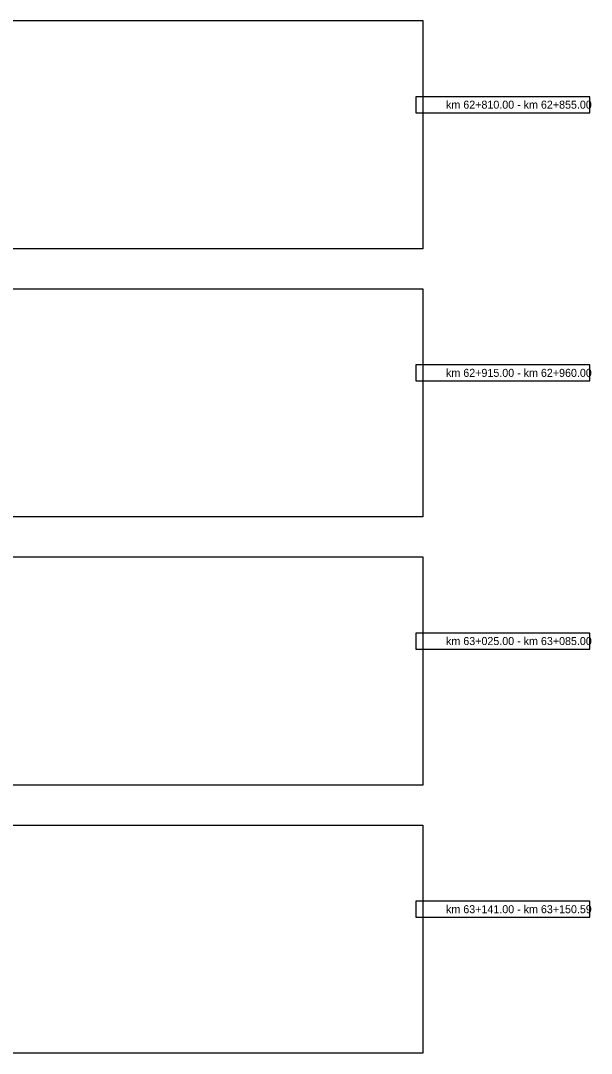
# Model space of a CAD drawing. Extents: x 6516023 to 6560129, y 5513077 to 5529206.
# Drawn here: x 6520374.3 to 6520445.6, y 5514451.2 to 5514580.2 of the extents above; entities that cross this region are included whole.
import ezdxf

# ---------------------------------------------------------------- set-up
doc = ezdxf.new("R2010")
doc.units = 0
doc.layers.add('TOR_PRZEK_P-pomoc', color=7, linetype='Continuous')
doc.layers.add('TOR_RAMKI-ramka+tabelka 1', color=7, linetype='Continuous')

msp = doc.modelspace()

# ---------------------------------------------------------------- linework, layer by layer
at = {"layer": 'TOR_PRZEK_P-pomoc'}
for points in [[(6520445.39, 5514570.66), (6520423.64, 5514570.66), (6520423.64, 5514568.66), (6520445.39, 5514568.66)], [(6520445.39, 5514537.16), (6520423.64, 5514537.16), (6520423.64, 5514535.16), (6520445.39, 5514535.16)], [(6520445.39, 5514503.66), (6520423.64, 5514503.66), (6520423.64, 5514501.66), (6520445.39, 5514501.66)], [(6520445.39, 5514470.16), (6520423.64, 5514470.16), (6520423.64, 5514468.16), (6520445.39, 5514468.16)]]:
    msp.add_lwpolyline(points, close=True, dxfattribs=at)
at = {"layer": 'TOR_RAMKI-ramka+tabelka 1'}
for points in [[(6520177.01, 5514580.16), (6520424.51, 5514580.16), (6520424.51, 5514551.66), (6520177.01, 5514551.66)], [(6520177.01, 5514546.66), (6520424.51, 5514546.66), (6520424.51, 5514518.16), (6520177.01, 5514518.16)], [(6520177.01, 5514513.16), (6520424.51, 5514513.16), (6520424.51, 5514484.66), (6520177.01, 5514484.66)], [(6520177.01, 5514479.66), (6520424.51, 5514479.66), (6520424.51, 5514451.16), (6520177.01, 5514451.16)]]:
    msp.add_lwpolyline(points, close=True, dxfattribs=at)

# ---------------------------------------------------------------- texts
at = {"layer": 'TOR_PRZEK_P-pomoc'}
for s, p in [('km 62+810.00 - km 62+855.00', (6520427.43, 5514569.16)), ('km 62+915.00 - km 62+960.00', (6520427.43, 5514535.66)), ('km 63+025.00 - km 63+085.00', (6520427.43, 5514502.16)), ('km 63+141.00 - km 63+150.59', (6520427.43, 5514468.66))]:
    msp.add_text(s, height=1, dxfattribs=at).set_placement(p)

doc.saveas('drawing.dxf')
